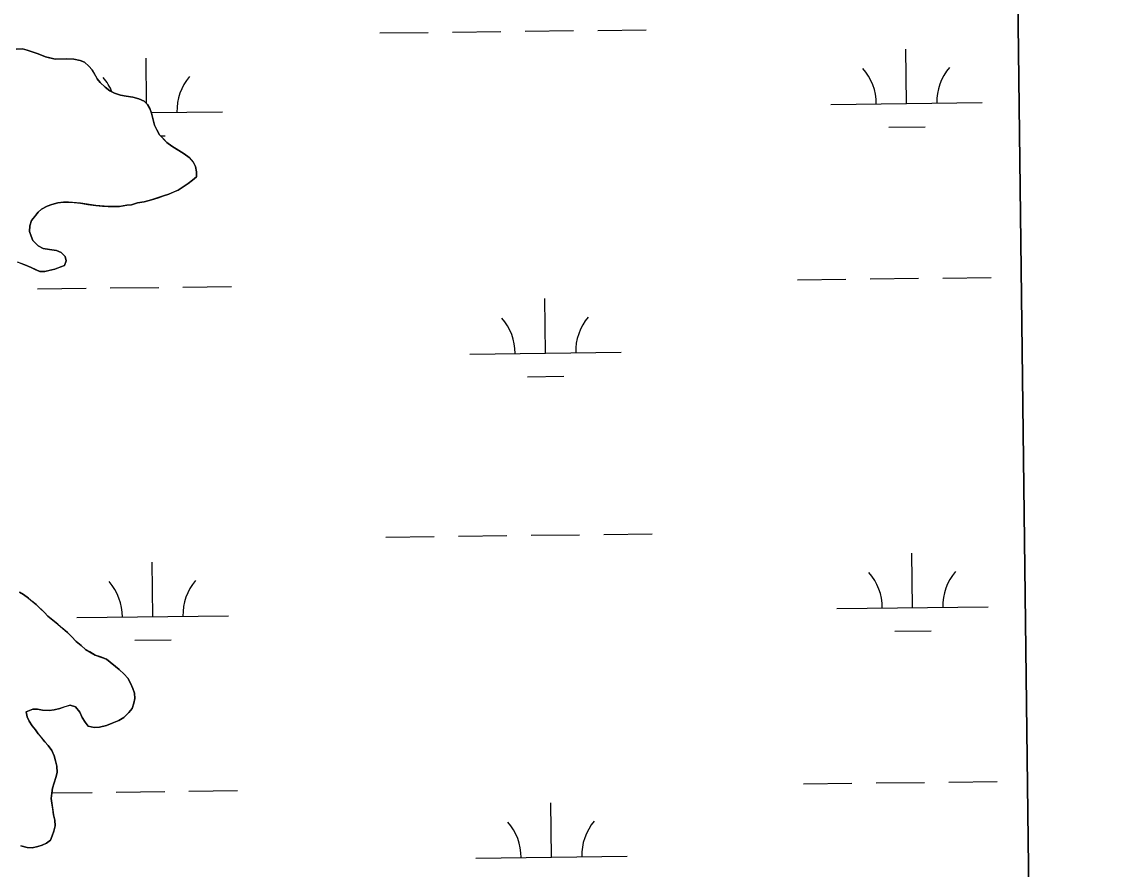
# Model space of a CAD drawing. Extents: x 3694830 to 3732949, y 415201 to 440970.
# Drawn here: x 3730098 to 3730816, y 425251 to 425810 of the extents above; entities that cross this region are included whole.
import ezdxf

# ---------------------------------------------------------------- set-up
doc = ezdxf.new("R2010")
doc.units = 0
for name, color, linetype in [('V-GRID-FRAM', 7, 'Continuous'), ('V-TOPO-SHOR', 7, 'Continuous'), ('V-WETL-SWMP', 7, 'Continuous')]:
    doc.layers.add(name, color=color, linetype=linetype)

msp = doc.modelspace()

# ---------------------------------------------------------------- linework, layer by layer
at = {"layer": 'V-GRID-FRAM'}
msp.add_lwpolyline([(3698844.69, 438797.54), (3730590.83, 439176.18), (3730815.62, 420995.11), (3699053.61, 420616.27), (3698844.69, 438797.54)], dxfattribs=at)
at = {"layer": 'V-TOPO-SHOR'}
for points in [[(3730208.02, 425703.7), (3730210.68, 425705.79), (3730213.35, 425708.11), (3730213.5, 425711.27), (3730212.75, 425714.87), (3730211.34, 425717.78), (3730208.56, 425720.88), (3730205.34, 425723.3), (3730201.68, 425725.48), (3730197.11, 425728.32), (3730193.89, 425730.73), (3730191.58, 425733.17), (3730189.04, 425735.83), (3730187.17, 425738.95), (3730185.75, 425742.09), (3730184.52, 425746.58), (3730183.77, 425749.95), (3730182.58, 425753.09), (3730181.16, 425755.77), (3730178.86, 425757.98), (3730175.44, 425759.49), (3730171.35, 425760.53), (3730167.04, 425761.34), (3730163.19, 425761.94), (3730159.32, 425763.21), (3730156.13, 425764.72), (3730153.14, 425767.15), (3730149.91, 425770.24), (3730147.83, 425772.68), (3730146.18, 425775.81), (3730144.53, 425778.71), (3730142.22, 425781.15), (3730139.46, 425783.8), (3730136.5, 425784.87), (3730132.41, 425785.68), (3730127.89, 425785.81), (3730123.6, 425785.72), (3730119.99, 425785.65), (3730116.58, 425786.48), (3730113.63, 425787.32), (3730108.85, 425789.25), (3730105.66, 425790.31), (3730101.57, 425791.58), (3730098.61, 425792.42), (3730094.32, 425792.33)], [(3730097.09, 425650.98), (3730100.05, 425649.91), (3730104.15, 425648.19), (3730106.89, 425646.89), (3730109.85, 425645.6), (3730113.25, 425645.45), (3730116.84, 425646.43), (3730119.76, 425647.17), (3730123.12, 425648.37), (3730126.26, 425649.56), (3730127.33, 425652.52), (3730126.59, 425655.44), (3730124.05, 425658.1), (3730120.86, 425659.39), (3730116.33, 425659.97), (3730112.24, 425660.79), (3730108.82, 425662.52), (3730105.35, 425666.06), (3730104.16, 425668.97), (3730103.2, 425671.89), (3730103.34, 425675.73), (3730104.4, 425679.14), (3730106.6, 425681.9), (3730108.8, 425684.66), (3730111.02, 425686.74), (3730114.81, 425688.63), (3730117.95, 425689.82), (3730121.77, 425690.81), (3730125.6, 425691.34), (3730128.99, 425691.41), (3730132.61, 425691.04), (3730136.91, 425690.67), (3730141.67, 425689.87), (3730146.88, 425689.08), (3730151.41, 425688.72), (3730155.03, 425688.35), (3730158.19, 425688.42), (3730162.48, 425688.51), (3730167.44, 425689.29), (3730170.59, 425689.58), (3730174.41, 425690.79), (3730178.91, 425691.57), (3730183.63, 425692.79), (3730188.11, 425694.24), (3730191.7, 425695.45), (3730195.07, 425696.65), (3730197.98, 425697.84), (3730201.33, 425699.27), (3730205.35, 425701.84), (3730208.02, 425703.7)], [(3730111.69, 425356.04), (3730116.21, 425355.91), (3730119.37, 425356.2), (3730123.19, 425357.19), (3730126.78, 425358.39), (3730129.92, 425359.36), (3730133.56, 425358.31), (3730136.34, 425354.76), (3730138, 425351.17), (3730139.87, 425348.05), (3730141.96, 425345.61), (3730145.82, 425344.56), (3730149.43, 425344.86), (3730153.92, 425345.86), (3730157.73, 425347.53), (3730162.21, 425349.2), (3730165.33, 425351.3), (3730168.65, 425354.54), (3730170.86, 425357.07), (3730172.14, 425360.71), (3730172.75, 425363.66), (3730172.45, 425367.27), (3730171.48, 425370.41), (3730169.82, 425373.99), (3730168.17, 425377.11), (3730165.63, 425379.77), (3730162.4, 425382.87), (3730159.88, 425384.84), (3730156.43, 425387.71), (3730153.9, 425389.69), (3730150.03, 425391.19), (3730146.61, 425392.47), (3730142.95, 425394.65), (3730140.21, 425396.18), (3730137.22, 425398.82), (3730134, 425401.47), (3730130.77, 425404.79), (3730128.23, 425407.22), (3730124.55, 425410.3), (3730121.79, 425412.73), (3730118.57, 425415.37), (3730115.35, 425418.01), (3730113.04, 425420.45), (3730110.27, 425423.1), (3730107.51, 425425.75), (3730104.75, 425427.96), (3730102.45, 425429.94), (3730099.23, 425432.36), (3730096.49, 425433.88)], [(3730097.32, 425266.51), (3730101.64, 425265.47), (3730104.81, 425265.31), (3730108.63, 425266.07), (3730111.54, 425267.03), (3730114.46, 425268.23), (3730116.9, 425270.31), (3730118.2, 425273.05), (3730119.25, 425276.23), (3730120.09, 425279.64), (3730119.78, 425283.47), (3730119.03, 425287.07), (3730118.49, 425290.9), (3730117.96, 425294.73), (3730117.44, 425297.88), (3730117.82, 425301.28), (3730118.43, 425304.68), (3730119.48, 425308.09), (3730120.54, 425311.72), (3730121.37, 425314.91), (3730121.28, 425319.2), (3730120.31, 425322.56), (3730119.33, 425325.93), (3730117.9, 425329.52), (3730115.57, 425332.86), (3730113.27, 425335.07), (3730110.95, 425337.95), (3730108.86, 425340.39), (3730107, 425343.07), (3730104.91, 425345.73), (3730102.81, 425348.85), (3730101.62, 425351.76), (3730100.87, 425354.91), (3730105.35, 425356.81), (3730108.52, 425356.65), (3730111.69, 425356.04)]]:
    msp.add_lwpolyline(points, dxfattribs=at)
at = {"layer": 'V-WETL-SWMP'}
for p, q in [((3730763.79, 425187.38), (3730749.17, 426369.54)), ((3730382.51, 425803.56), (3730414.5, 425803.94)), ((3730430.5, 425804.14), (3730462.5, 425804.52)), ((3730478.5, 425804.71), (3730510.5, 425805.09)), ((3730334.51, 425802.99), (3730366.51, 425803.37)), ((3730094.32, 425792.33), (3730098.61, 425792.42)), ((3730098.61, 425792.42), (3730101.57, 425791.58)), ((3730101.57, 425791.58), (3730108.85, 425789.25)), ((3730108.85, 425789.25), (3730113.63, 425787.32)), ((3730682.4, 425756.39), (3730681.98, 425792.39)), ((3730113.63, 425787.32), (3730119.99, 425785.65)), ((3730119.99, 425785.65), (3730127.89, 425785.81)), ((3730127.89, 425785.81), (3730132.41, 425785.68)), ((3730132.41, 425785.68), (3730136.5, 425784.87)), ((3730136.5, 425784.87), (3730139.46, 425783.8)), ((3730139.46, 425783.8), (3730142.22, 425781.15)), ((3730180.46, 425756.44), (3730180.1, 425786.41)), ((3730142.22, 425781.15), (3730144.53, 425778.71)), ((3730144.53, 425778.71), (3730147.83, 425772.68)), ((3730147.83, 425772.68), (3730149.91, 425770.24)), ((3730149.91, 425770.24), (3730153.14, 425767.15)), ((3730153.14, 425767.15), (3730156.12, 425764.72)), ((3730156.12, 425764.72), (3730159.32, 425763.21)), ((3730159.32, 425763.21), (3730163.19, 425761.94)), ((3730163.19, 425761.94), (3730167.04, 425761.34)), ((3730167.04, 425761.34), (3730171.35, 425760.53)), ((3730171.35, 425760.53), (3730175.44, 425759.49)), ((3730175.44, 425759.49), (3730178.86, 425757.98)), ((3730178.86, 425757.98), (3730181.16, 425755.77)), ((3730181.16, 425755.77), (3730182.58, 425753.09)), ((3730632.41, 425755.8), (3730732.4, 425756.99)), ((3730182.58, 425753.09), (3730183.77, 425749.95)), ((3730183.58, 425750.44), (3730230.53, 425751)), ((3730183.77, 425749.95), (3730184.52, 425746.58)), ((3730184.52, 425746.58), (3730185.75, 425742.08)), ((3730185.75, 425742.08), (3730187.17, 425738.95)), ((3730187.17, 425738.95), (3730189.04, 425735.83)), ((3730670.59, 425740.82), (3730694.59, 425741.11)), ((3730189.04, 425735.83), (3730193.89, 425730.74)), ((3730189.75, 425735.09), (3730192.72, 425735.12)), ((3730193.89, 425730.74), (3730197.11, 425728.32)), ((3730197.11, 425728.32), (3730205.34, 425723.3)), ((3730205.34, 425723.3), (3730208.56, 425720.88)), ((3730208.56, 425720.88), (3730211.33, 425717.78)), ((3730211.33, 425717.78), (3730212.75, 425714.87)), ((3730212.75, 425714.87), (3730213.5, 425711.27)), ((3730213.5, 425711.27), (3730213.35, 425708.11)), ((3730208.02, 425703.7), (3730205.35, 425701.84)), ((3730210.69, 425705.79), (3730208.02, 425703.7)), ((3730213.35, 425708.11), (3730210.69, 425705.79)), ((3730195.07, 425696.65), (3730191.7, 425695.45)), ((3730201.33, 425699.27), (3730195.07, 425696.65)), ((3730205.35, 425701.84), (3730201.33, 425699.27)), ((3730114.82, 425688.63), (3730111.02, 425686.74)), ((3730117.95, 425689.82), (3730114.82, 425688.63)), ((3730121.77, 425690.81), (3730117.95, 425689.82)), ((3730125.6, 425691.34), (3730121.77, 425690.81)), ((3730128.99, 425691.41), (3730125.6, 425691.34)), ((3730136.91, 425690.68), (3730128.99, 425691.41)), ((3730146.88, 425689.08), (3730136.91, 425690.68)), ((3730155.03, 425688.35), (3730146.88, 425689.08)), ((3730167.44, 425689.29), (3730162.48, 425688.51)), ((3730170.59, 425689.58), (3730167.44, 425689.29)), ((3730174.41, 425690.79), (3730170.59, 425689.58)), ((3730178.91, 425691.56), (3730174.41, 425690.79)), ((3730183.63, 425692.79), (3730178.91, 425691.56)), ((3730191.7, 425695.45), (3730183.63, 425692.79)), ((3730108.8, 425684.66), (3730104.4, 425679.14)), ((3730111.02, 425686.74), (3730108.8, 425684.66)), ((3730162.48, 425688.51), (3730155.03, 425688.35)), ((3730103.34, 425675.73), (3730103.2, 425671.89)), ((3730104.4, 425679.14), (3730103.34, 425675.73)), ((3730103.2, 425671.89), (3730104.16, 425668.97)), ((3730104.16, 425668.97), (3730105.35, 425666.06)), ((3730105.35, 425666.06), (3730108.82, 425662.52)), ((3730108.82, 425662.52), (3730112.24, 425660.79)), ((3730112.24, 425660.79), (3730116.33, 425659.97)), ((3730116.33, 425659.97), (3730120.86, 425659.39)), ((3730120.86, 425659.39), (3730124.05, 425658.1)), ((3730124.05, 425658.1), (3730126.59, 425655.44)), ((3730126.59, 425655.44), (3730127.33, 425652.52)), ((3730100.05, 425649.91), (3730095.27, 425651.62)), ((3730104.15, 425648.19), (3730100.05, 425649.91)), ((3730109.85, 425645.6), (3730104.15, 425648.19)), ((3730113.25, 425645.45), (3730109.85, 425645.6)), ((3730119.76, 425647.17), (3730113.25, 425645.45)), ((3730126.26, 425649.56), (3730119.76, 425647.17)), ((3730127.33, 425652.52), (3730126.26, 425649.56)), ((3730610.38, 425640.09), (3730642.38, 425640.48)), ((3730658.38, 425640.67), (3730690.37, 425641.05)), ((3730706.37, 425641.24), (3730738.37, 425641.62)), ((3730108.51, 425634.11), (3730140.5, 425634.49)), ((3730156.5, 425634.68), (3730188.5, 425635.06)), ((3730204.5, 425635.25), (3730236.5, 425635.64)), ((3730443.88, 425591.68), (3730443.45, 425627.67)), ((3730393.88, 425591.08), (3730493.88, 425592.27)), ((3730432.07, 425576.1), (3730456.06, 425576.39)), ((3730338.48, 425470.34), (3730370.47, 425470.72)), ((3730386.47, 425470.91), (3730418.47, 425471.29)), ((3730434.47, 425471.48), (3730466.47, 425471.87)), ((3730482.47, 425472.06), (3730514.46, 425472.44)), ((3730686.37, 425423.74), (3730685.94, 425459.74)), ((3730184.5, 425417.76), (3730184.07, 425453.75)), ((3730096.49, 425433.88), (3730099.23, 425432.35)), ((3730099.23, 425432.35), (3730102.45, 425429.94)), ((3730102.45, 425429.94), (3730107.51, 425425.75)), ((3730107.51, 425425.75), (3730113.04, 425420.45)), ((3730636.38, 425423.15), (3730736.37, 425424.34)), ((3730113.04, 425420.45), (3730115.35, 425418.01)), ((3730115.35, 425418.01), (3730121.79, 425412.73)), ((3730134.5, 425417.16), (3730234.5, 425418.35)), ((3730121.79, 425412.73), (3730128.23, 425407.22)), ((3730128.23, 425407.22), (3730130.77, 425404.79)), ((3730130.77, 425404.79), (3730134, 425401.47)), ((3730172.69, 425402.18), (3730196.68, 425402.47)), ((3730674.56, 425408.17), (3730698.56, 425408.46)), ((3730134, 425401.47), (3730137.22, 425398.82)), ((3730137.22, 425398.82), (3730140.21, 425396.18)), ((3730140.21, 425396.18), (3730146.61, 425392.47)), ((3730146.61, 425392.47), (3730153.9, 425389.69)), ((3730153.9, 425389.69), (3730162.4, 425382.87)), ((3730162.4, 425382.87), (3730165.63, 425379.77)), ((3730165.63, 425379.77), (3730168.17, 425377.11)), ((3730168.17, 425377.11), (3730169.82, 425373.99)), ((3730169.82, 425373.99), (3730171.48, 425370.41)), ((3730171.48, 425370.41), (3730172.45, 425367.27)), ((3730172.45, 425367.27), (3730172.75, 425363.66)), ((3730129.92, 425359.36), (3730123.19, 425357.19)), ((3730133.56, 425358.31), (3730129.92, 425359.36)), ((3730172.13, 425360.71), (3730170.86, 425357.07)), ((3730172.75, 425363.66), (3730172.13, 425360.71)), ((3730105.35, 425356.81), (3730100.87, 425354.91)), ((3730100.87, 425354.91), (3730101.62, 425351.76)), ((3730101.62, 425351.76), (3730102.81, 425348.85)), ((3730108.52, 425356.65), (3730105.35, 425356.81)), ((3730111.69, 425356.04), (3730108.52, 425356.65)), ((3730116.21, 425355.91), (3730111.69, 425356.04)), ((3730119.37, 425356.2), (3730116.21, 425355.91)), ((3730123.19, 425357.19), (3730119.37, 425356.2)), ((3730136.34, 425354.76), (3730133.56, 425358.31)), ((3730138, 425351.17), (3730136.34, 425354.76)), ((3730168.65, 425354.53), (3730165.33, 425351.3)), ((3730170.86, 425357.07), (3730168.65, 425354.53)), ((3730102.81, 425348.85), (3730104.91, 425345.73)), ((3730104.91, 425345.73), (3730107, 425343.06)), ((3730139.87, 425348.05), (3730138, 425351.17)), ((3730141.96, 425345.61), (3730139.87, 425348.05)), ((3730145.82, 425344.56), (3730141.96, 425345.61)), ((3730149.43, 425344.87), (3730145.82, 425344.56)), ((3730153.93, 425345.86), (3730149.43, 425344.87)), ((3730157.73, 425347.53), (3730153.93, 425345.86)), ((3730162.21, 425349.2), (3730157.73, 425347.53)), ((3730165.33, 425351.3), (3730162.21, 425349.2)), ((3730107, 425343.06), (3730108.86, 425340.39)), ((3730108.86, 425340.39), (3730113.27, 425335.07)), ((3730113.27, 425335.07), (3730115.57, 425332.85)), ((3730115.57, 425332.85), (3730117.9, 425329.52)), ((3730117.9, 425329.52), (3730119.33, 425325.93)), ((3730119.33, 425325.93), (3730121.28, 425319.2)), ((3730121.28, 425319.2), (3730121.37, 425314.91)), ((3730120.54, 425311.73), (3730118.43, 425304.68)), ((3730121.37, 425314.91), (3730120.54, 425311.73)), ((3730662.34, 425308.02), (3730694.34, 425308.4)), ((3730710.34, 425308.59), (3730742.34, 425308.97)), ((3730117.82, 425301.28), (3730117.44, 425297.88)), ((3730118.43, 425304.68), (3730117.82, 425301.28)), ((3730117.87, 425301.52), (3730144.47, 425301.84)), ((3730160.47, 425302.03), (3730192.47, 425302.41)), ((3730208.47, 425302.6), (3730240.47, 425302.98)), ((3730614.35, 425307.44), (3730646.34, 425307.83)), ((3730117.44, 425297.88), (3730119.03, 425287.07)), ((3730447.85, 425259.02), (3730447.42, 425295.02)), ((3730119.03, 425287.07), (3730119.78, 425283.47)), ((3730120.09, 425279.64), (3730119.26, 425276.23)), ((3730119.78, 425283.47), (3730120.09, 425279.64)), ((3730118.19, 425273.05), (3730116.9, 425270.31)), ((3730119.26, 425276.23), (3730118.19, 425273.05)), ((3730101.64, 425265.47), (3730097.32, 425266.51)), ((3730104.8, 425265.31), (3730101.64, 425265.47)), ((3730108.63, 425266.07), (3730104.8, 425265.31)), ((3730111.54, 425267.03), (3730108.63, 425266.07)), ((3730114.46, 425268.22), (3730111.54, 425267.03)), ((3730116.9, 425270.31), (3730114.46, 425268.22)), ((3730397.85, 425258.43), (3730497.84, 425259.62))]:
    msp.add_line(p, q, dxfattribs=at)
for centre, start, end in [((3730627.16, 425756.21), 359.91153, 41.45519), ((3730737.64, 425757.53), 139.91153, 181.45518), ((3730125.29, 425750.22), 22.92684, 41.45519), ((3730235.77, 425751.54), 139.91153, 181.45518), ((3730388.64, 425591.49), 359.91153, 41.45519), ((3730499.11, 425592.81), 139.91153, 181.45518), ((3730631.13, 425423.56), 359.91153, 41.45519), ((3730741.61, 425424.88), 139.91153, 181.45518), ((3730129.26, 425417.57), 359.91153, 41.45519), ((3730239.73, 425418.89), 139.91153, 181.45518), ((3730392.6, 425258.84), 359.91153, 41.45519), ((3730503.08, 425260.16), 139.91153, 181.45518)]:
    msp.add_arc(centre, 35.25, start, end, dxfattribs=at)

doc.saveas('drawing.dxf')
